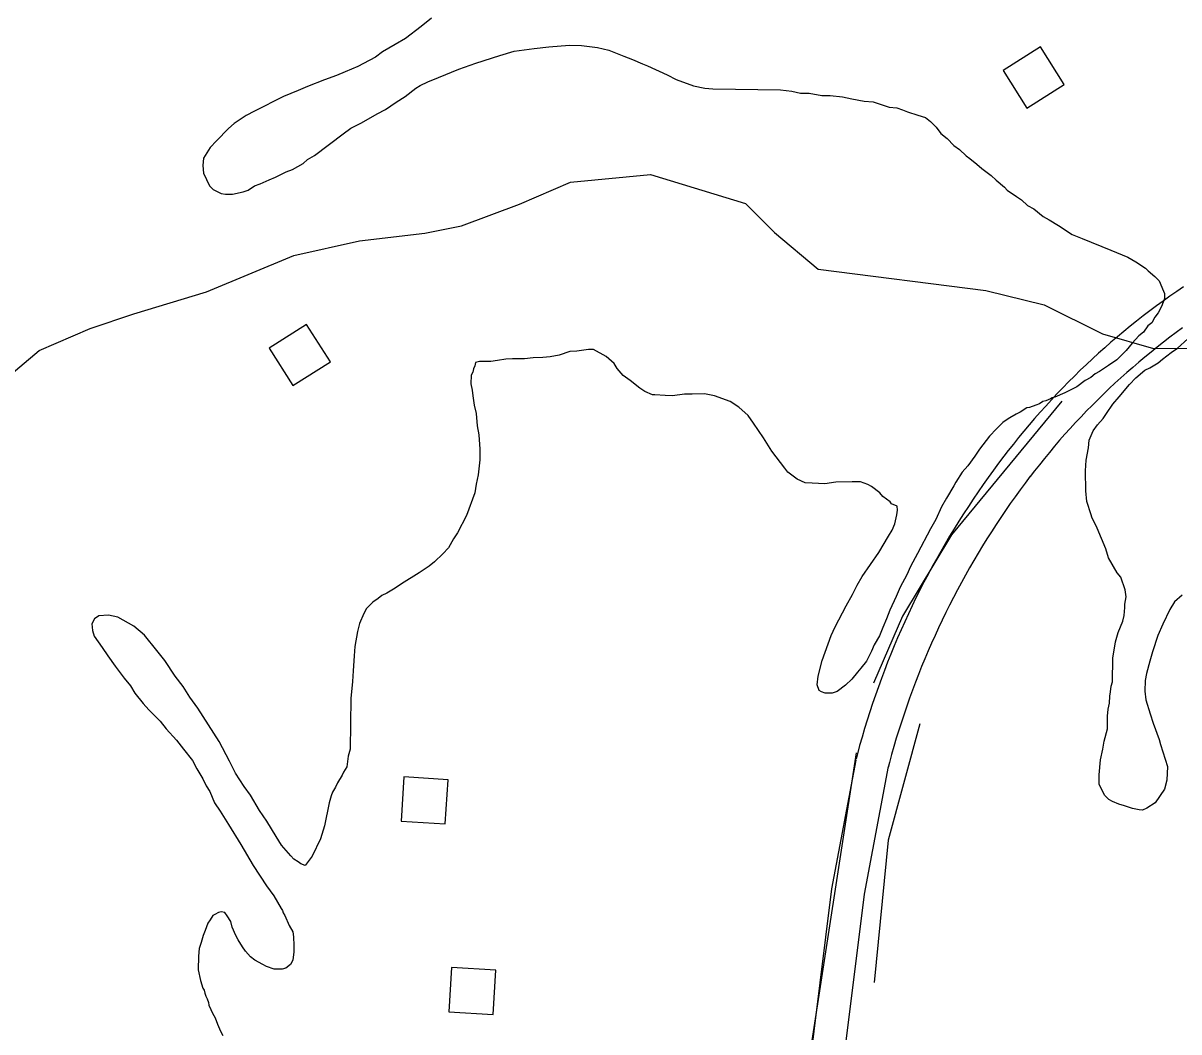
# Model space of a CAD drawing. Extents: x 3329297 to 3367176, y 649250 to 674653.
# Drawn here: x 3352866 to 3353911, y 656991 to 657903 of the extents above; entities that cross this region are included whole.
import ezdxf

# ---------------------------------------------------------------- set-up
doc = ezdxf.new("R2010")
doc.units = 0
for name, color, linetype in [('V-BLDG-OTLN', 7, 'Continuous'), ('V-ROAD-CNTR', 7, 'Continuous'), ('V-SITE-VEGE', 7, 'Continuous'), ('V-TOPO-SHOR', 7, 'Continuous')]:
    doc.layers.add(name, color=color, linetype=linetype)

msp = doc.modelspace()

# ---------------------------------------------------------------- linework, layer by layer
at = {"layer": 'V-BLDG-OTLN'}
for points in [[(3353773.3, 657826.1), (3353807.1, 657847.5), (3353785.7, 657881.3), (3353751.9, 657859.9)], [(3353088.8, 657609.1), (3353110.2, 657575.3), (3353144, 657596.8), (3353122.5, 657630.5)], [(3353247.9, 657179.1), (3353250.4, 657219), (3353210.4, 657221.5), (3353208, 657181.5)], [(3353291.1, 657006.9), (3353293.5, 657046.8), (3353253.6, 657049.3), (3353251.2, 657009.3)]]:
    msp.add_lwpolyline(points, close=True, dxfattribs=at)
at = {"layer": 'V-ROAD-CNTR'}
for points in [[(3353915, 657664.6), (3353908.8, 657660.4), (3353902.6, 657656.1), (3353896.5, 657651.7), (3353890.5, 657647.3), (3353884.5, 657642.8), (3353878.5, 657638.2), (3353872.6, 657633.6), (3353866.7, 657628.9), (3353860.9, 657624.1), (3353855.2, 657619.3), (3353849.4, 657614.4), (3353843.8, 657609.5), (3353838.2, 657604.5), (3353832.7, 657599.4), (3353827.2, 657594.3), (3353821.7, 657589.1), (3353816.4, 657583.8), (3353811, 657578.5), (3353805.8, 657573.2), (3353800.6, 657567.7), (3353795.5, 657562.3), (3353790.4, 657556.7), (3353785.4, 657551.2), (3353780.4, 657545.5), (3353775.5, 657539.8), (3353770.7, 657534.1), (3353765.9, 657528.3), (3353761.2, 657522.4), (3353756.5, 657516.5), (3353752.7, 657511.5)], [(3353914.1, 657627.4), (3353908.3, 657623.2), (3353902.6, 657618.9), (3353896.9, 657614.5), (3353891.2, 657610.1), (3353885.6, 657605.6), (3353880, 657601), (3353874.5, 657596.4), (3353869.1, 657591.7), (3353863.7, 657587), (3353858.3, 657582.2), (3353853, 657577.4), (3353847.8, 657572.5), (3353842.6, 657567.5), (3353837.4, 657562.5), (3353832.4, 657557.4), (3353827.3, 657552.3), (3353822.4, 657547.1), (3353817.4, 657541.9), (3353812.6, 657536.6), (3353807.8, 657531.2), (3353803, 657525.8), (3353798.3, 657520.4), (3353793.7, 657514.9), (3353789.2, 657509.3), (3353784.7, 657503.7), (3353780.2, 657498.1), (3353776.4, 657493.2)], [(3353752.6, 657511.4), (3353747.8, 657505.1), (3353743.1, 657498.7), (3353738.4, 657492.3), (3353733.9, 657485.8), (3353729.3, 657479.3), (3353724.9, 657472.7), (3353720.5, 657466.1), (3353716.2, 657459.4), (3353711.9, 657452.7), (3353707.7, 657445.9), (3353703.6, 657439.1), (3353699.6, 657432.3), (3353695.6, 657425.4), (3353691.7, 657418.5), (3353687.8, 657411.6), (3353684.1, 657404.6), (3353680.4, 657397.5), (3353676.8, 657390.4), (3353673.2, 657383.3), (3353669.8, 657376.2), (3353666.4, 657369), (3353663, 657361.8), (3353659.8, 657354.5), (3353656.6, 657347.3), (3353653.5, 657339.9), (3353650.5, 657332.6), (3353647.6, 657325.2), (3353644.7, 657317.8), (3353641.9, 657310.4), (3353639.2, 657302.9), (3353636.5, 657295.4), (3353634, 657287.9), (3353631.5, 657280.4), (3353629.1, 657272.8), (3353626.7, 657265.2), (3353624.5, 657257.6), (3353622.3, 657249.9), (3353620.2, 657242.3), (3353619, 657237.7)], [(3353776.5, 657493.3), (3353771.9, 657487.1), (3353767.3, 657481), (3353762.8, 657474.8), (3353758.4, 657468.6), (3353754.1, 657462.3), (3353749.8, 657456), (3353745.6, 657449.6), (3353741.4, 657443.2), (3353737.3, 657436.8), (3353733.3, 657430.3), (3353729.3, 657423.7), (3353725.5, 657417.2), (3353721.6, 657410.6), (3353717.9, 657403.9), (3353714.2, 657397.2), (3353710.6, 657390.5), (3353707, 657383.7), (3353703.6, 657376.9), (3353700.2, 657370.1), (3353696.8, 657363.2), (3353693.6, 657356.3), (3353690.4, 657349.4), (3353687.2, 657342.4), (3353684.2, 657335.4), (3353681.2, 657328.4), (3353678.3, 657321.3), (3353675.5, 657314.2), (3353672.7, 657307.1), (3353670, 657300), (3353667.4, 657292.8), (3353664.9, 657285.6), (3353662.4, 657278.4), (3353660, 657271.1), (3353657.7, 657263.8), (3353655.4, 657256.5), (3353653.3, 657249.2), (3353651.2, 657241.9), (3353649.2, 657234.5), (3353648, 657230)], [(3353648.2, 657231), (3353626.5, 657115.7), (3353579.7, 656741.3), (3353546.8, 656517.4)], [(3353618.7, 657236.6), (3353596.8, 657120.3), (3353570.2, 656906.9)]]:
    msp.add_lwpolyline(points, dxfattribs=at)
at = {"layer": 'V-SITE-VEGE'}
for points in [[(3353235.3, 657907.4), (3353226.1, 657899.7), (3353211.8, 657889.1), (3353202.6, 657883.6), (3353191.2, 657877), (3353184.9, 657872), (3353174.1, 657866.5), (3353168.9, 657863.7), (3353157.5, 657858.8), (3353149.6, 657855.5), (3353138.7, 657851.7), (3353123.4, 657845.7), (3353114.8, 657841.9), (3353101.7, 657836.4), (3353093.7, 657832.6), (3353083.4, 657827.1), (3353075.5, 657823.2), (3353068, 657819.4), (3353057.2, 657812.2), (3353052, 657807.7), (3353041.1, 657796.6), (3353035.3, 657790.4), (3353029.5, 657780.9), (3353028.8, 657774.1), (3353029.3, 657767.3), (3353034.8, 657755.9), (3353038.1, 657752.5), (3353045.4, 657749), (3353049.4, 657748.3), (3353055.6, 657748.2), (3353065.3, 657750.3), (3353069.8, 657752), (3353075.6, 657755.9), (3353080.7, 657757.5), (3353088.7, 657761.3), (3353094.4, 657763.5), (3353104.1, 657768.4), (3353109.8, 657770.6), (3353119.5, 657776.1), (3353123.5, 657779.5), (3353129.8, 657783.3), (3353155.5, 657802.8), (3353162.4, 657807.8), (3353172.1, 657812.7), (3353186.4, 657821), (3353193.8, 657824.8), (3353203.5, 657831.5), (3353211.5, 657836.5), (3353221.3, 657844.2), (3353225.3, 657846.4), (3353232.1, 657849.7), (3353241.8, 657853.6), (3353260.1, 657861.2), (3353275.4, 657866.6), (3353297, 657873.7), (3353310.1, 657877.4), (3353328.3, 657880), (3353341.3, 657881.5), (3353360, 657882.9), (3353370.8, 657882.7), (3353385.5, 657880.8), (3353395.6, 657878.4), (3353409.1, 657873.1), (3353417, 657870.1), (3353426, 657866), (3353430.5, 657864.3), (3353448.5, 657856.1), (3353456.4, 657852), (3353472.2, 657846.1), (3353482.3, 657844.2), (3353489.7, 657843.6), (3353550.8, 657842.6), (3353561, 657841.3), (3353568.9, 657839.5), (3353576.8, 657839.4), (3353588.1, 657837.5), (3353595.5, 657837.4), (3353606.8, 657836.1), (3353615.2, 657834.3), (3353626.5, 657832.4), (3353634.4, 657831.7), (3353649.1, 657827), (3353655.9, 657826.3), (3353660.9, 657824.5), (3353665.5, 657822.8), (3353675, 657819.8), (3353681.8, 657817.4), (3353686.3, 657814), (3353691.3, 657808.8)], [(3353691.3, 657808.8), (3353695.7, 657803.1), (3353701.3, 657798.5), (3353707.5, 657792.1), (3353712.5, 657788.7), (3353718.6, 657782.9), (3353722, 657780.6), (3353728.1, 657775.4), (3353732.6, 657771.4), (3353741, 657765), (3353745.5, 657761), (3353753.3, 657754.6), (3353755.5, 657751.8), (3353763.9, 657746), (3353768.4, 657743.1), (3353774, 657737.9), (3353779.6, 657735), (3353788, 657728.1), (3353793.6, 657725.1), (3353802, 657719.9), (3353814.4, 657711.8), (3353823.4, 657708.3), (3353849.3, 657697.7), (3353864.5, 657691.2), (3353871.8, 657687.2), (3353880.7, 657681.4), (3353883, 657679.1), (3353889.1, 657673.9), (3353893, 657669.8), (3353896.8, 657660.7), (3353897.9, 657658.4), (3353897.9, 657653.9), (3353896.7, 657650.5), (3353894.9, 657646.6), (3353892, 657641), (3353889.1, 657637.1), (3353886.2, 657632), (3353882.8, 657629.2), (3353878.7, 657623.6), (3353874.7, 657620.3), (3353868.4, 657613.6), (3353863.2, 657606.9), (3353854.6, 657598.5), (3353847.1, 657593.5), (3353839.1, 657588), (3353835.1, 657585.8), (3353831.1, 657582.5), (3353826, 657579.7), (3353818.5, 657574.1), (3353807.7, 657568.6), (3353798.6, 657564.8), (3353796.3, 657564.3), (3353794.6, 657563.2), (3353790.6, 657561.5), (3353787.7, 657561), (3353784.9, 657558.8), (3353781.5, 657557.7), (3353775.8, 657555.5), (3353773.5, 657555), (3353767.2, 657551.1), (3353763.8, 657549.5), (3353758.1, 657546.2), (3353754.6, 657544), (3353751.8, 657541.8), (3353746, 657536.2), (3353739.7, 657529.5), (3353730.5, 657517.7), (3353726.4, 657511.6), (3353720, 657502.6), (3353714.9, 657497), (3353709.1, 657488), (3353707.3, 657484.7), (3353700.9, 657473.4), (3353696.3, 657465.6), (3353691, 657454.3), (3353686.3, 657445.9), (3353674.7, 657423.4), (3353668.3, 657411.7), (3353664.8, 657404.3), (3353658.9, 657393.1), (3353655.4, 657384.7), (3353649.6, 657372.3), (3353646.6, 657364.4), (3353643.1, 657356.5), (3353640.1, 657349.2), (3353635.5, 657340.8), (3353633.1, 657335.2), (3353628.5, 657326.2), (3353623.3, 657320), (3353620.4, 657316.1), (3353615.2, 657310), (3353609.5, 657304.4), (3353602, 657298.8), (3353597.5, 657297.2), (3353591.2, 657297.3), (3353587.9, 657298.5), (3353585.6, 657299.7), (3353584, 657304.8), (3353584.7, 657312.7), (3353588.3, 657326.8), (3353596.5, 657349.3)], [(3353913.6, 657385.8), (3353906.7, 657379.7), (3353902.7, 657373), (3353896.2, 657359.5), (3353891.6, 657349.4), (3353886.8, 657334.7), (3353884.4, 657326.3), (3353881.4, 657315), (3353880.2, 657308.8), (3353880, 657299.2), (3353881, 657291.2), (3353884.8, 657278.7), (3353887.5, 657270.2), (3353893, 657255.4), (3353894, 657250.8), (3353900.5, 657230.9), (3353899.8, 657218.5), (3353897.9, 657210.6), (3353889.3, 657198.2), (3353881.8, 657193.2), (3353877.8, 657191.6), (3353875, 657191.7), (3353868.8, 657192.9), (3353861.5, 657195.3), (3353856.4, 657197), (3353850.8, 657199.4), (3353847.4, 657201.1), (3353843.5, 657205.2), (3353838.6, 657214.9), (3353838.7, 657223.3), (3353840, 657236.9), (3353841.9, 657246.5), (3353843.1, 657253.9), (3353846.1, 657265.1), (3353846.3, 657276.5), (3353846.9, 657282.7), (3353848.2, 657288.3), (3353848.3, 657294.5), (3353848.9, 657298.5), (3353849.5, 657303.6), (3353850.7, 657307.5), (3353851, 657329), (3353853.5, 657343.7), (3353855.9, 657352.2), (3353860, 657362.3), (3353861.2, 657367.4), (3353861.9, 657374.7), (3353862, 657377.6), (3353863.2, 657384.3), (3353862.2, 657390.6), (3353858.4, 657402), (3353855, 657406), (3353847.3, 657419.7), (3353844.6, 657427.7), (3353837, 657446.5), (3353832, 657456.2), (3353831.5, 657458.4), (3353827.7, 657470.4), (3353826.7, 657480), (3353826.4, 657498.2), (3353827.1, 657507.8), (3353829, 657519.1), (3353829.7, 657525.8), (3353833.2, 657534.3), (3353837.3, 657539.9), (3353842.4, 657545.5), (3353845.3, 657550), (3353851.1, 657558.4), (3353856.9, 657565.1), (3353866.1, 657576.3), (3353871.9, 657582.4), (3353879.9, 657589.1), (3353884.5, 657591.3), (3353891.9, 657595.7), (3353895.9, 657599), (3353903.9, 657605.1), (3353909.6, 657609), (3353918.8, 657617.4)], [(3353596.5, 657349.3), (3353600.1, 657357.2), (3353610, 657376.3), (3353615.8, 657386.4), (3353619.9, 657394.8), (3353624.5, 657402.7), (3353639.6, 657424.5), (3353648.3, 657439.1), (3353651.8, 657444.7), (3353654.1, 657450.4), (3353656, 657458.3), (3353656.6, 657462.8), (3353656.1, 657466.2), (3353651, 657468.5), (3353649.9, 657470.3), (3353643.2, 657474.9), (3353640.4, 657478.3), (3353633.1, 657484.1), (3353629.8, 657485.9), (3353623, 657488.2), (3353615.6, 657488.3), (3353600.9, 657488), (3353590.7, 657486.4), (3353579.4, 657487.2), (3353573.2, 657487.3), (3353565.9, 657490.8), (3353557.5, 657497.1), (3353554.7, 657500.6), (3353543, 657516), (3353535.3, 657528.1), (3353526.4, 657541.2), (3353521.4, 657548.1), (3353513, 657555.6), (3353505.2, 657560.8), (3353491.1, 657566.1), (3353482.1, 657567.9), (3353470.8, 657567.5), (3353464, 657567.6), (3353453.2, 657566.1), (3353446.4, 657566.2), (3353437.3, 657566.9), (3353435.1, 657566.9), (3353428.3, 657569.9), (3353423.8, 657572.8), (3353414.9, 657579.7), (3353408.7, 657584.3), (3353403.2, 657590.6), (3353400.4, 657595.2), (3353393.1, 657601.6), (3353381.9, 657608), (3353377.4, 657608), (3353366.6, 657606.5), (3353360.4, 657606), (3353350.7, 657602.8), (3353342.7, 657601.2), (3353335.9, 657600.7), (3353327.4, 657600.3), (3353319.5, 657599.3), (3353308.7, 657599.4), (3353302.5, 657599), (3353295.1, 657597.9), (3353288.9, 657596.9), (3353278.7, 657597.1), (3353275.3, 657596), (3353274.7, 657593.2), (3353273.5, 657590.3), (3353272.9, 657587.5), (3353271.1, 657584.7), (3353271, 657576.8), (3353272.1, 657571.1), (3353272.6, 657566), (3353274.1, 657557.5), (3353275.7, 657550.1), (3353276.7, 657538.8), (3353278.3, 657530.8), (3353279.2, 657517.8), (3353279, 657508.2), (3353277.7, 657494.6), (3353275.9, 657486.1), (3353274.6, 657478.2), (3353267, 657457.9), (3353258.8, 657442.2), (3353255.3, 657436.6), (3353250.7, 657428.7), (3353245.5, 657423.2), (3353238, 657415.9), (3353233.4, 657412), (3353224.3, 657405.9), (3353208.3, 657396), (3353202.5, 657392.1), (3353195.1, 657387.7), (3353190.5, 657385.5), (3353187.1, 657382.7), (3353182.5, 657379.4), (3353176.8, 657373.8), (3353174.4, 657369.3), (3353170.3, 657360.3), (3353168.5, 657353), (3353166.1, 657339.4), (3353165.4, 657331), (3353164.6, 657317.4)], [(3353164.6, 657317.4), (3353163.9, 657307.8), (3353162.5, 657292.5), (3353161.8, 657246.6), (3353160, 657240.4), (3353158.8, 657230.8), (3353155.8, 657225.8), (3353154.7, 657223), (3353150.6, 657216.2), (3353148.8, 657212.3), (3353145.9, 657207.8), (3353144.8, 657204.4), (3353143, 657198.2), (3353138.7, 657177.3), (3353135.1, 657165.5), (3353127.5, 657149.8), (3353121.2, 657141.4), (3353117.2, 657143.1), (3353115, 657144.9), (3353111.1, 657147.2), (3353108.3, 657150.1), (3353099.9, 657159.8), (3353095, 657167.8), (3353086.7, 657181.5), (3353080, 657191.3), (3353071.7, 657205), (3353066.2, 657213), (3353058.4, 657225), (3353052.9, 657235.8), (3353043.6, 657253.5), (3353024.2, 657283.8), (3353017, 657293.6), (3353010.9, 657303.3), (3353003.7, 657312.5), (3352994.3, 657326.8), (3352987.1, 657335.9), (3352976, 657349.7), (3352966.5, 657357.8), (3352951.9, 657365.9), (3352943.4, 657367.7), (3352934.9, 657367.3), (3352930.9, 657364.5), (3352928.6, 657360), (3352929, 657353.8), (3352930.7, 657348.7), (3352937.9, 657338.4), (3352942.8, 657330.9), (3352949.5, 657321.8), (3352957.8, 657310.9), (3352963.4, 657304), (3352967.2, 657297.2), (3352975, 657288), (3352980, 657282.2), (3352990.1, 657271.9), (3352995.6, 657265), (3353005.1, 657254.7), (3353011.2, 657246.7), (3353019.5, 657236.3), (3353023.4, 657228.9), (3353028.9, 657219.8), (3353031.7, 657213.5), (3353035, 657208.4), (3353039.4, 657198.1), (3353044.3, 657190.7), (3353052.1, 657178.7), (3353063.1, 657160.4), (3353074.2, 657141.5), (3353086.3, 657123.2), (3353093, 657114.1), (3353099.6, 657102.6), (3353100.7, 657100.9), (3353101.3, 657098.6), (3353102.9, 657096.4), (3353106.7, 657087.2), (3353110.1, 657081.5), (3353110.6, 657077), (3353111, 657069.1), (3353110.9, 657063.4), (3353110.2, 657056), (3353107.9, 657052.1), (3353103.9, 657048.8), (3353100.5, 657047.7), (3353093.1, 657047.8), (3353086.4, 657050.2), (3353083, 657051.9), (3353075.7, 657056), (3353071.8, 657058.9), (3353067.3, 657064.1), (3353064.6, 657068.1), (3353060.7, 657074.3), (3353058.5, 657078.3), (3353055.2, 657085.8), (3353054.1, 657090.9), (3353050.8, 657096), (3353048.6, 657098.9), (3353045.2, 657099.5), (3353042.9, 657099), (3353039.5, 657097.3), (3353037.8, 657096.2), (3353035.5, 657092.3), (3353033.2, 657089.5)], [(3353033.2, 657089.5), (3353030.8, 657082.7), (3353029, 657078.2), (3353027.2, 657072), (3353025.5, 657066.4), (3353024.8, 657059.6), (3353024.6, 657047.1), (3353026.7, 657037.5), (3353028.9, 657030.7), (3353030, 657028.9), (3353030.5, 657026.1), (3353031.6, 657023.3), (3353032.7, 657021), (3353033.8, 657017.6), (3353034.3, 657015.3), (3353036, 657011.3), (3353037.6, 657007.9), (3353039.8, 657003.9), (3353042, 656998.2), (3353044.7, 656991.9), (3353046.9, 656987.9)]]:
    msp.add_lwpolyline(points, dxfattribs=at)
at = {"layer": 'V-TOPO-SHOR'}
msp.add_line((3353619.1, 657243.2), (3353567.3, 656907.1), dxfattribs=at)
for points in [[(3352841.6, 657574), (3352881, 657606.9), (3352927, 657626.8), (3352966.5, 657640), (3353032.2, 657659.9), (3353111.1, 657692.9), (3353170.3, 657706.2), (3353229.5, 657712.9), (3353262.4, 657719.5), (3353315, 657739.3), (3353361, 657759.2), (3353433.4, 657765.9), (3353519, 657739.7), (3353545.3, 657713.5), (3353584.9, 657680.6), (3353736.2, 657661.2), (3353788.9, 657648.1), (3353841.6, 657621.9), (3353887.7, 657608.8), (3353966.6, 657609)], [(3353804.9, 657561.2), (3353705.4, 657440.3), (3353660.9, 657366.7), (3353634.8, 657306.3)], [(3353676.8, 657269.6), (3353648.1, 657164.5), (3353635.3, 657035.9)]]:
    msp.add_lwpolyline(points, dxfattribs=at)

doc.saveas('drawing.dxf')
